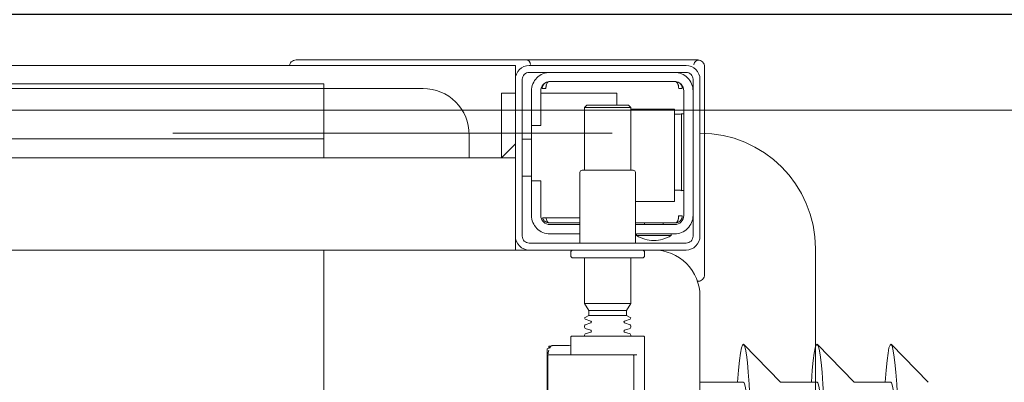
# Model space of a CAD drawing. Header units: millimetres. Extents: x 23192 to 177760, y -399809 to -79279.
# Tile 707 of 868: x 74519.68 to 74541.02, y -195401.49 to -195393.63. Entities that reach past the tile are written whole.
import ezdxf

# ---------------------------------------------------------------- set-up
doc = ezdxf.new("R2010")
doc.units = ezdxf.units.MM
doc.linetypes.add('CARKOVANA', pattern=[7.5, 5, -2.5])
doc.linetypes.add('HIDDEN2', pattern=[4.7625, 3.175, -1.5875])
doc.layers.get('0').update_dxf_attribs({"lineweight": 0})
doc.layers.add('!! 1_Wyburzenia', color=252, linetype='CARKOVANA', lineweight=13, true_color=0x696969)
for name, color, linetype, lineweight in [('!! 2 ZABUDOWA GK-MDF', 54, 'Continuous', 13), ('!! wymiary osi', 250, 'Continuous', 9), ('Dimension (ISO)', 7, 'Continuous', 25)]:
    doc.layers.add(name, color=color, linetype=linetype, lineweight=lineweight)
doc.layers.add('!! 2_WYBURZENIA DO REMONTU', color=7, linetype='Continuous', lineweight=0, true_color=0x4d4d4d, plot=False)
doc.layers.add('!!_@ wypos sanit nd', color=7, linetype='Continuous', lineweight=0, plot=False)
doc.styles.add('Note Text (ISO)', font='tahoma.ttf')
doc.styles.add('TXT', font='simplex.shx')
doc.dimstyles.new('Default (ISO)', dxfattribs={"dimscale": 5, "dimtxt": 5, "dimasz": 5, "dimexe": 3.175, "dimexo": 0, "dimgap": 0.762, "dimtad": 1, "dimdec": 0, "dimrnd": 1e-08, "dimzin": 0, "dimtxsty": 'Note Text (ISO)', "dimcen": 0.09, "dimdle": 10, "dimclrd": 256, "dimclre": 256, "dimclrt": 256, "dimazin": 0, "dimtfac": 0.70104, "dimtmove": 0, "dimatfit": 3, "dimfxl": 1, "dimtolj": 1, "dimtzin": 0, "dimlwd": -1, "dimlwe": -1, "dimarcsym": 0})
doc.dimstyles.new('DIM50', dxfattribs={"dimscale": 5, "dimtxt": 2.5, "dimasz": 1.5, "dimexe": 0, "dimexo": 0, "dimgap": 0.5, "dimtad": 1, "dimdec": 4, "dimrnd": 0.5, "dimdsep": 46, "dimtxsty": 'TXT', "dimblk1": 'TICK1', "dimblk2": 'TICK1', "dimsah": 1, "dimcen": 0, "dimse1": 1, "dimse2": 1, "dimclrd": 1, "dimclre": 7, "dimclrt": 9, "dimadec": 0, "dimazin": 0, "dimtfac": 1, "dimtdec": 4, "dimtmove": 2, "dimatfit": 3, "dimldrblk": 'TICK1', "dimfxl": 1, "dimtolj": 1, "dimarcsym": 0})

# ---------------------------------------------------------------- blocks, each defined once
blk = doc.blocks.new('A$Cff2eaf8b')
for points in [[(-0.188, 0.06265), (-0.188, -0.01362, 0.414214), (-0.1878, -0.01382), (-0.17545, -0.01382), (-0.1722, -0.01382, 0.414214), (-0.172, -0.01362), (-0.172, -0.00982)], [(-0.15993, -0.0325), (-0.17249, -0.0325, 0.405519), (-0.172, -0.032), (-0.172, -0.0313, 0.414214), (-0.1725, -0.0308), (-0.1875, -0.0308, 0.414214), (-0.188, -0.0313), (-0.188, -0.032, 0.405519), (-0.18751, -0.0325), (-0.19, -0.0325, -0.414214), (-0.2, -0.0225), (-0.2, 0.0575, -0.266001), (-0.19506, 0.06612)], [(-0.1857, -0.00202), (-0.1857, -0.00962), (-0.1857, -0.00202), (-0.18567, -0.00192), (-0.18559, -0.00184), (-0.17696, -0.00182), (-0.16725, -0.00182, -0.414214), (-0.16705, -0.00202), (-0.16705, -0.00962, -0.414214), (-0.16725, -0.00982), (-0.18543, -0.00982), (-0.18553, -0.00978), (-0.1856, -0.00962)], [(-0.185, -0.01382), (-0.185, -0.01406, -0.050055), (-0.18485, -0.01432), (-0.18364, -0.01473, -0.719897), (-0.18364, -0.01511), (-0.18485, -0.01552, -0.050055), (-0.185, -0.01578), (-0.185, -0.01606, -0.050055), (-0.18485, -0.01632), (-0.18364, -0.01673, -0.719897), (-0.18364, -0.01711), (-0.18485, -0.01752, -0.050055), (-0.185, -0.01778), (-0.1841, -0.0183), (-0.1841, -0.01936), (-0.185, -0.02092), (-0.185, -0.0308)], [(-0.175, -0.01382), (-0.175, -0.01406, 0.050055), (-0.17515, -0.01432), (-0.17636, -0.01473, 0.719897), (-0.17636, -0.01511), (-0.17515, -0.01552, 0.050055), (-0.175, -0.01578), (-0.175, -0.01606, 0.050055), (-0.17515, -0.01632), (-0.17636, -0.01673, 0.719897), (-0.17636, -0.01711), (-0.17515, -0.01752, 0.050055), (-0.175, -0.01778), (-0.1759, -0.0183), (-0.1759, -0.01936), (-0.175, -0.02092), (-0.175, -0.0308)], [(-0.20011, -0.02584, 0.091301), (-0.20056, -0.02614, 0.198909), (-0.20099, -0.02721)], [(-0.19945, -0.02578, 0.170835), (-0.20011, -0.02584)], [(-0.186, -0.034), (-0.186, -0.0493, 0.414214), (-0.1855, -0.0498), (-0.1745, -0.0498, 0.414214), (-0.174, -0.0493), (-0.174, -0.034)], [(-0.1985, -0.04, -0.414214), (-0.1945, -0.036), (-0.18625, -0.036), (-0.18625, -0.03562), (-0.19375, -0.03562), (-0.19375, -0.036)], [(-0.18625, -0.03562, 0.119096), (-0.19, -0.03454, 0.119096), (-0.19375, -0.03562)], [(-0.174, -0.036), (-0.1675, -0.036, -0.414214), (-0.1635, -0.04), (-0.16353, -0.0395)], [(-0.186, -0.038), (-0.1945, -0.038, 0.414214), (-0.1965, -0.04), (-0.1965, -0.067, 0.414214), (-0.1945, -0.069), (-0.1675, -0.069, 0.414214), (-0.1655, -0.067), (-0.1655, -0.0595), (-0.1635, -0.0595), (-0.1635, -0.04)], [(-0.1635, -0.0475), (-0.1655, -0.0475), (-0.1655, -0.04, 0.414214), (-0.1675, -0.038), (-0.174, -0.038)], [(-0.1945, -0.06193), (-0.19515, -0.06194), (-0.19542, -0.06194), (-0.1956, -0.06194), (-0.19567, -0.06194, 0.116465), (-0.19589, -0.062), (-0.19601, -0.06205), (-0.19601, -0.04535), (-0.19589, -0.0454, 0.116465), (-0.19567, -0.04546), (-0.19542, -0.04546), (-0.19515, -0.04546), (-0.1945, -0.04547)], [(-0.15, -0.0525), (-0.15, -0.0575, 0.414214), (-0.14, -0.0675), (-0.11847, -0.0675), (-0.11847, -0.0525)], [(-0.1675, -0.071, 0.414214), (-0.1635, -0.067), (-0.1635, -0.0595)], [(-0.1985, -0.067, 0.414214), (-0.1945, -0.071)], [(-0.20099, -0.0722, 0.198909), (-0.20056, -0.07326, 0.091301), (-0.20011, -0.07356)], [(-0.1633, -0.0727, 0.412536), (-0.1623, -0.0737), (-0.11251, -0.0737), (-0.11222, -0.07367), (-0.11194, -0.07358), (-0.11168, -0.07345), (-0.11145, -0.07326), (-0.11126, -0.07304), (-0.11112, -0.07278), (-0.11104, -0.0725)], [(-0.16237, -0.07369), (-0.1625, -0.07369), (-0.16269, -0.07369), (-0.16294, -0.07369), (-0.16323, -0.07369), (-0.16357, -0.07369), (-0.16393, -0.07369), (-0.16428, -0.07369), (-0.19771, -0.07369), (-0.19841, -0.07369), (-0.19903, -0.07369), (-0.19948, -0.07369), (-0.19961, -0.07369), (-0.19973, -0.07367), (-0.19984, -0.07365), (-0.20003, -0.07359, 0.517033), (-0.1987, -0.07266)]]:
    blk.add_lwpolyline(points, format="xyb")
for points in [[(-0.11847, -0.0325), (-0.11847, 0.0575), (0.11153, 0.0575), (0.11153, -0.0325)], [(-0.16688, -0.0007), (-0.16688, -0.01094), (-0.16692, -0.01107), (-0.16701, -0.01115), (-0.16725, -0.0112), (-0.16725, -0.01147), (-0.16728, -0.01157), (-0.16735, -0.01164), (-0.16746, -0.01168), (-0.16762, -0.01169), (-0.16775, -0.0117), (-0.16789, -0.01172), (-0.16797, -0.01179), (-0.16807, -0.01182), (-0.1682, -0.01182), (-0.17167, -0.01182), (-0.172, -0.01177)], [(-0.24945, -0.00383), (-0.24147, -0.01202)], [(-0.24136, -0.00387), (-0.23342, -0.00387), (-0.22548, -0.01202)], [(-0.22538, -0.00387), (-0.21743, -0.00387), (-0.2095, -0.01202)], [(-0.2, -0.00387), (-0.20939, -0.00387)], [(-0.18633, -0.00982), (-0.18551, -0.00982), (-0.18567, -0.00972), (-0.1857, -0.00962)], [(-0.16713, -0.01002), (-0.16714, -0.01028), (-0.16723, -0.01081)], [(-0.16738, -0.01122), (-0.16772, -0.01167), (-0.16829, -0.01182)], [(-0.1841, -0.0183), (-0.1759, -0.0183)], [(-0.175, -0.02092), (-0.185, -0.02092)], [(-0.1759, -0.01936), (-0.1841, -0.01936)], [(-0.20099, -0.02721), (-0.20099, -0.0722)], [(-0.20001, -0.0258), (-0.19988, -0.02576), (-0.19976, -0.02573), (-0.19963, -0.02571), (-0.19948, -0.02571)], [(-0.16, -0.0355), (-0.16, -0.0325), (0.16, -0.0325), (0.16, -0.0355)], [(-0.19478, -0.0384), (-0.186, -0.0384)], [(-0.192, -0.038), (-0.192, -0.0384)], [(-0.188, -0.038), (-0.188, -0.0384)], [(-0.16664, -0.0395), (-0.16666, -0.03934), (-0.16669, -0.03923), (-0.16672, -0.03912), (-0.16675, -0.03902), (-0.16679, -0.03892), (-0.16684, -0.03881), (-0.16689, -0.03872), (-0.16695, -0.03863), (-0.16702, -0.03855), (-0.1671, -0.03848), (-0.16718, -0.03843), (-0.16729, -0.0384), (-0.16718, -0.03841), (-0.16708, -0.03842), (-0.16696, -0.03845), (-0.16686, -0.03848), (-0.16677, -0.03851), (-0.16666, -0.03856), (-0.16657, -0.03861), (-0.16646, -0.03868), (-0.16636, -0.03876), (-0.16627, -0.03884), (-0.16618, -0.03894), (-0.1661, -0.03904), (-0.16603, -0.03915), (-0.16598, -0.03926), (-0.16593, -0.03938), (-0.16589, -0.0395), (-0.174, -0.0395)], [(-0.174, -0.0384), (-0.16722, -0.0384)], [(-0.16, -0.0485), (-0.16, -0.0365)], [(-0.185, -0.063), (-0.1945, -0.063), (-0.1945, -0.043), (-0.186, -0.043)], [(-0.19591, -0.04539), (-0.19602, -0.04539), (-0.19616, -0.04539), (-0.19632, -0.04539), (-0.1965, -0.04539)], [(-0.1615, -0.0485), (-0.1635, -0.0485)], [(-0.185, -0.0498), (-0.185, -0.06342), (-0.1845, -0.06392), (-0.1755, -0.06392), (-0.175, -0.06342), (-0.175, -0.0498)], [(0.16, -0.0555), (0.157, -0.0525), (0.16, -0.0525), (-0.16, -0.0525), (-0.157, -0.0525), (-0.16, -0.0555)], [(-0.157, -0.0525), (-0.157, -0.0665), (-0.16, -0.0665)], [(0.10602, -0.0525), (0.10602, -0.05658), (-0.11847, -0.05658)], [(-0.1615, -0.0565), (-0.1635, -0.0565)], [(-0.1965, -0.06201), (-0.19632, -0.06201), (-0.19616, -0.06201), (-0.19602, -0.06201), (-0.19591, -0.06201)], [(-0.175, -0.06342), (-0.185, -0.06342)], [(-0.182, -0.06392), (-0.182, -0.0665), (-0.1655, -0.0665)], [(-0.16636, -0.06865), (-0.16625, -0.06854), (-0.16619, -0.06847), (-0.16612, -0.06839), (-0.16606, -0.0683), (-0.16601, -0.0682), (-0.16596, -0.06811), (-0.16592, -0.06801), (-0.16589, -0.0679), (-0.16586, -0.0678), (-0.16584, -0.06769), (-0.16583, -0.06759), (-0.16583, -0.06749), (-0.16593, -0.0675), (-0.16607, -0.0675), (-0.1663, -0.0675), (-0.16641, -0.0675), (-0.16651, -0.0675), (-0.16661, -0.0675), (-0.16661, -0.0676), (-0.16662, -0.0677), (-0.16663, -0.0678), (-0.16664, -0.0679), (-0.16665, -0.068), (-0.16667, -0.06811), (-0.1667, -0.06821), (-0.16673, -0.06831), (-0.16676, -0.06841), (-0.1668, -0.06852), (-0.16685, -0.06862), (-0.1669, -0.06871), (-0.16697, -0.0688), (-0.16704, -0.06887), (-0.16712, -0.06893), (-0.16725, -0.069), (-0.19475, -0.069), (-0.19493, -0.0689), (-0.19501, -0.06882), (-0.19508, -0.06874), (-0.19513, -0.06865), (-0.19518, -0.06855), (-0.19522, -0.06846), (-0.19526, -0.06835), (-0.19529, -0.06825), (-0.19532, -0.06813), (-0.19534, -0.06803), (-0.19536, -0.06793), (-0.19537, -0.06783), (-0.19538, -0.06772), (-0.19539, -0.0676), (-0.19539, -0.0675), (-0.19617, -0.06751), (-0.19616, -0.06762), (-0.19615, -0.06772), (-0.19613, -0.06783), (-0.19611, -0.06793), (-0.19607, -0.06803), (-0.19603, -0.06813), (-0.19598, -0.06823), (-0.19593, -0.06832), (-0.19586, -0.06841), (-0.19579, -0.06849), (-0.19572, -0.06857), (-0.19563, -0.06865)], [(-0.03305, -0.0725), (-0.16, -0.0725), (-0.16, -0.0695)]]:
    blk.add_lwpolyline(points)
for points in [[(-0.2, -0.0695), (-0.2, -0.0355, -0.414214), (-0.197, -0.0325), (-0.163, -0.0325, -0.414214), (-0.16, -0.0355), (-0.16, -0.0695, -0.414214), (-0.163, -0.0725), (-0.197, -0.0725, -0.414214)], [(-0.1615, -0.0355), (-0.1615, -0.0695, -0.414214), (-0.163, -0.071), (-0.197, -0.071, -0.414214), (-0.1985, -0.0695), (-0.1985, -0.0355, -0.414214), (-0.197, -0.034), (-0.163, -0.034, -0.414214)]]:
    blk.add_lwpolyline(points, format="xyb", close=True)
for points in [[(-0.19467, -0.0384), (-0.19467, -0.0384), (-0.19467, -0.0384), (-0.19466, -0.0384), (-0.19466, -0.0384), (-0.19466, -0.0384), (-0.19466, -0.0384), (-0.19466, -0.0384), (-0.19466, -0.0384), (-0.19466, -0.0384), (-0.19466, -0.0384), (-0.19466, -0.0384), (-0.19466, -0.0384), (-0.19466, -0.0384), (-0.19466, -0.0384), (-0.19467, -0.0384), (-0.19467, -0.0384), (-0.19467, -0.0384), (-0.19467, -0.0384), (-0.19467, -0.0384), (-0.19468, -0.0384), (-0.19468, -0.0384), (-0.19468, -0.0384), (-0.19469, -0.0384), (-0.1947, -0.0384), (-0.19471, -0.0384), (-0.19471, -0.0384), (-0.19471, -0.0384), (-0.19471, -0.0384), (-0.19472, -0.0384), (-0.19472, -0.0384), (-0.19472, -0.0384), (-0.19472, -0.03841), (-0.19473, -0.03841), (-0.19473, -0.03841), (-0.19473, -0.03841), (-0.19473, -0.03841), (-0.19473, -0.03841), (-0.19474, -0.03841), (-0.19474, -0.03841), (-0.19474, -0.03841), (-0.19474, -0.03841), (-0.19474, -0.03841), (-0.19474, -0.03841), (-0.19475, -0.03841), (-0.19475, -0.03841), (-0.19475, -0.03841), (-0.19475, -0.03841), (-0.19476, -0.03841), (-0.19476, -0.03841), (-0.19476, -0.03841), (-0.19476, -0.03841), (-0.19477, -0.03842), (-0.19477, -0.03842), (-0.19477, -0.03842), (-0.19478, -0.03842), (-0.19479, -0.03842), (-0.19479, -0.03842), (-0.1948, -0.03843), (-0.19481, -0.03843), (-0.19481, -0.03843), (-0.19482, -0.03844), (-0.19483, -0.03844), (-0.19484, -0.03844), (-0.19484, -0.03845), (-0.19485, -0.03845), (-0.19486, -0.03845), (-0.19486, -0.03846), (-0.19487, -0.03846), (-0.19488, -0.03847), (-0.19489, -0.03847), (-0.19489, -0.03848), (-0.1949, -0.03848), (-0.19491, -0.03849), (-0.19491, -0.03849), (-0.19492, -0.0385), (-0.19493, -0.0385), (-0.19493, -0.03851), (-0.19494, -0.03851), (-0.19495, -0.03852), (-0.19495, -0.03852), (-0.19496, -0.03853), (-0.19497, -0.03854), (-0.19497, -0.03854), (-0.19498, -0.03855), (-0.19499, -0.03856), (-0.19499, -0.03856), (-0.195, -0.03857), (-0.19501, -0.03858), (-0.19501, -0.03859), (-0.19502, -0.03859), (-0.19503, -0.0386), (-0.19503, -0.03861), (-0.19504, -0.03862), (-0.19505, -0.03862), (-0.19505, -0.03863), (-0.19506, -0.03864), (-0.19507, -0.03865), (-0.19507, -0.03866), (-0.19508, -0.03867), (-0.19508, -0.03868), (-0.19509, -0.03869), (-0.1951, -0.03869), (-0.1951, -0.0387), (-0.19511, -0.03871), (-0.19511, -0.03872), (-0.19512, -0.03873), (-0.19512, -0.03874), (-0.19513, -0.03875), (-0.19514, -0.03876), (-0.19514, -0.03877), (-0.19515, -0.03878), (-0.19515, -0.03879), (-0.19516, -0.0388), (-0.19516, -0.03881), (-0.19517, -0.03882), (-0.19517, -0.03884), (-0.19518, -0.03885), (-0.19518, -0.03886), (-0.19519, -0.03887), (-0.1952, -0.03888), (-0.1952, -0.03889), (-0.19521, -0.0389), (-0.19521, -0.03891), (-0.19521, -0.03893), (-0.19522, -0.03894), (-0.19522, -0.03895), (-0.19523, -0.03896), (-0.19523, -0.03897), (-0.19524, -0.03899), (-0.19524, -0.039), (-0.19525, -0.03901), (-0.19525, -0.03902), (-0.19526, -0.03905), (-0.19527, -0.03907), (-0.19528, -0.0391), (-0.19528, -0.03912), (-0.19529, -0.03915), (-0.1953, -0.03918), (-0.19531, -0.0392), (-0.19531, -0.03923), (-0.19532, -0.03926), (-0.19532, -0.03928), (-0.19533, -0.03931), (-0.19533, -0.03933), (-0.19534, -0.03936), (-0.19534, -0.03939), (-0.19535, -0.03941), (-0.19535, -0.03944), (-0.19536, -0.03947), (-0.19536, -0.03949), (-0.19536, -0.03952), (-0.19537, -0.03955), (-0.19537, -0.03957), (-0.19537, -0.0396), (-0.19537, -0.03961), (-0.19537, -0.03962), (-0.19538, -0.03963), (-0.19538, -0.03963), (-0.19538, -0.03964), (-0.19538, -0.03965), (-0.19538, -0.03965), (-0.19538, -0.03966), (-0.19538, -0.03966), (-0.19538, -0.03967), (-0.19538, -0.03967), (-0.19538, -0.03968), (-0.19538, -0.03969), (-0.19538, -0.03969), (-0.19538, -0.0397), (-0.19538, -0.0397), (-0.19538, -0.0397), (-0.19538, -0.03971), (-0.19538, -0.03971), (-0.19538, -0.03972), (-0.19538, -0.03972), (-0.19538, -0.03972), (-0.19538, -0.03973), (-0.19538, -0.03973), (-0.19538, -0.03973), (-0.19538, -0.03974), (-0.19538, -0.03974), (-0.19538, -0.03974), (-0.19538, -0.03974), (-0.19538, -0.03975), (-0.19538, -0.03975), (-0.19538, -0.03975), (-0.19538, -0.03976), (-0.19538, -0.03976), (-0.19538, -0.03977), (-0.19538, -0.03977), (-0.19539, -0.03978), (-0.19539, -0.03978), (-0.19539, -0.03979), (-0.19539, -0.03979), (-0.19539, -0.03979), (-0.19539, -0.0398), (-0.19539, -0.0398), (-0.19539, -0.03981), (-0.19539, -0.03981), (-0.19539, -0.03982), (-0.19538, -0.03982), (-0.19538, -0.03983), (-0.19538, -0.03983), (-0.19538, -0.03984), (-0.19538, -0.03984), (-0.19538, -0.03984), (-0.19538, -0.03985), (-0.19538, -0.03986), (-0.19538, -0.03986), (-0.19538, -0.03987), (-0.19538, -0.03987), (-0.19538, -0.03987), (-0.19538, -0.03988), (-0.19538, -0.03988), (-0.19538, -0.03989), (-0.19538, -0.03989), (-0.19538, -0.03989), (-0.19538, -0.03989), (-0.19538, -0.0399), (-0.19538, -0.0399), (-0.19539, -0.0399), (-0.19539, -0.0399), (-0.19539, -0.0399), (-0.19539, -0.0399), (-0.19539, -0.0399), (-0.19539, -0.03991), (-0.1954, -0.03991), (-0.1954, -0.03991), (-0.1954, -0.03991), (-0.1954, -0.03991), (-0.1954, -0.03991), (-0.19541, -0.03991), (-0.19541, -0.03991), (-0.19542, -0.03991), (-0.19542, -0.03991), (-0.19543, -0.0399), (-0.19544, -0.0399), (-0.19545, -0.0399), (-0.19545, -0.0399), (-0.19546, -0.0399), (-0.19546, -0.0399), (-0.19547, -0.0399), (-0.19547, -0.0399), (-0.19548, -0.0399), (-0.19549, -0.0399), (-0.1955, -0.0399), (-0.1955, -0.0399), (-0.19551, -0.0399), (-0.19552, -0.0399), (-0.19553, -0.0399), (-0.19554, -0.0399), (-0.19555, -0.0399), (-0.19556, -0.0399), (-0.19557, -0.0399), (-0.19558, -0.0399), (-0.19559, -0.0399), (-0.19561, -0.0399), (-0.19564, -0.0399), (-0.19566, -0.0399), (-0.19568, -0.0399), (-0.1957, -0.0399), (-0.19574, -0.0399), (-0.19576, -0.0399), (-0.19578, -0.0399), (-0.19595, -0.0399), (-0.19596, -0.0399), (-0.19598, -0.0399), (-0.19599, -0.0399), (-0.19601, -0.0399), (-0.19602, -0.0399), (-0.19603, -0.0399), (-0.19604, -0.0399), (-0.19605, -0.0399), (-0.19606, -0.0399), (-0.19607, -0.0399), (-0.19608, -0.0399), (-0.19609, -0.0399), (-0.1961, -0.0399), (-0.19611, -0.0399), (-0.19612, -0.0399), (-0.19613, -0.03989), (-0.19614, -0.03989), (-0.19614, -0.03989), (-0.19615, -0.03989), (-0.19615, -0.03989), (-0.19615, -0.03989), (-0.19615, -0.03989), (-0.19616, -0.03989), (-0.19616, -0.03989), (-0.19616, -0.03989), (-0.19616, -0.0399), (-0.19616, -0.0399), (-0.19616, -0.0399), (-0.19616, -0.0399), (-0.19616, -0.0399), (-0.19617, -0.0399), (-0.19617, -0.03991), (-0.19617, -0.03991), (-0.19617, -0.03991), (-0.19617, -0.03991), (-0.19617, -0.03991), (-0.19617, -0.03991), (-0.19617, -0.03991), (-0.19617, -0.03991), (-0.19617, -0.03991), (-0.19617, -0.03991), (-0.19617, -0.0399), (-0.19617, -0.0399), (-0.19617, -0.0399), (-0.19617, -0.03989), (-0.19617, -0.03989), (-0.19617, -0.03989), (-0.19617, -0.03988), (-0.19617, -0.03987), (-0.19617, -0.03986), (-0.19617, -0.03985), (-0.19617, -0.03984), (-0.19617, -0.03984), (-0.19617, -0.03984), (-0.19617, -0.03983), (-0.19617, -0.03983), (-0.19617, -0.03982), (-0.19617, -0.03982), (-0.19617, -0.03981), (-0.19616, -0.0398), (-0.19616, -0.03979), (-0.19616, -0.03979), (-0.19616, -0.03978), (-0.19616, -0.03978), (-0.19616, -0.03977), (-0.19616, -0.03977), (-0.19616, -0.03977), (-0.19616, -0.03976), (-0.19616, -0.03976), (-0.19616, -0.03975), (-0.19616, -0.03975), (-0.19616, -0.03974), (-0.19616, -0.03974), (-0.19616, -0.03973), (-0.19616, -0.03973), (-0.19616, -0.03972), (-0.19616, -0.03972), (-0.19616, -0.03972), (-0.19616, -0.03972), (-0.19616, -0.03971), (-0.19616, -0.03971), (-0.19616, -0.0397), (-0.19615, -0.0397), (-0.19615, -0.0397), (-0.19615, -0.03969), (-0.19615, -0.03969), (-0.19615, -0.03968), (-0.19615, -0.03967), (-0.19615, -0.03967), (-0.19615, -0.03966), (-0.19615, -0.03966), (-0.19615, -0.03965), (-0.19615, -0.03964), (-0.19614, -0.03964), (-0.19614, -0.03963), (-0.19614, -0.03962), (-0.19614, -0.03962), (-0.19614, -0.03961), (-0.19614, -0.0396), (-0.19614, -0.03959), (-0.19613, -0.03958), (-0.19613, -0.03958), (-0.19613, -0.03957), (-0.19613, -0.03955), (-0.19612, -0.03954), (-0.19612, -0.03952), (-0.19611, -0.0395), (-0.19611, -0.03949), (-0.1961, -0.03947), (-0.1961, -0.03945), (-0.19609, -0.03944), (-0.19609, -0.03942), (-0.19608, -0.03941), (-0.19608, -0.03939), (-0.19607, -0.03937), (-0.19607, -0.03936), (-0.19606, -0.03934), (-0.19605, -0.03933), (-0.19605, -0.03931), (-0.19604, -0.0393), (-0.19603, -0.03928), (-0.19603, -0.03927), (-0.19602, -0.03925), (-0.19601, -0.03923), (-0.196, -0.03922), (-0.196, -0.0392), (-0.19599, -0.03919), (-0.19598, -0.03918), (-0.19597, -0.03916), (-0.19596, -0.03915), (-0.19596, -0.03913), (-0.19595, -0.03912), (-0.19594, -0.0391), (-0.19593, -0.03909), (-0.19592, -0.03907), (-0.19591, -0.03906), (-0.1959, -0.03905), (-0.19589, -0.03903), (-0.19588, -0.03902), (-0.19587, -0.03901), (-0.19586, -0.03899), (-0.19585, -0.03898), (-0.19584, -0.03897), (-0.19583, -0.03895), (-0.19582, -0.03894), (-0.19581, -0.03893), (-0.1958, -0.03891), (-0.19579, -0.0389), (-0.19577, -0.03889), (-0.19576, -0.03888), (-0.19575, -0.03886), (-0.19574, -0.03885), (-0.19573, -0.03884), (-0.19572, -0.03883), (-0.1957, -0.03882), (-0.19569, -0.0388), (-0.19568, -0.03879), (-0.19567, -0.03878), (-0.19565, -0.03877), (-0.19564, -0.03876), (-0.19563, -0.03875), (-0.19562, -0.03874), (-0.1956, -0.03873), (-0.19559, -0.03872), (-0.19558, -0.03871), (-0.19556, -0.0387), (-0.19555, -0.03869), (-0.19554, -0.03868), (-0.19552, -0.03867), (-0.19551, -0.03866), (-0.19549, -0.03865), (-0.19548, -0.03864), (-0.19547, -0.03863), (-0.19545, -0.03862), (-0.19544, -0.03861), (-0.19542, -0.0386), (-0.19541, -0.0386), (-0.19539, -0.03859), (-0.19538, -0.03858), (-0.19536, -0.03857), (-0.19535, -0.03856), (-0.19533, -0.03856), (-0.19532, -0.03855), (-0.1953, -0.03854), (-0.19529, -0.03853), (-0.19527, -0.03853), (-0.19526, -0.03852), (-0.19524, -0.03851), (-0.19522, -0.03851), (-0.19521, -0.0385), (-0.19519, -0.0385), (-0.19518, -0.03849), (-0.19516, -0.03848), (-0.19515, -0.03848), (-0.19513, -0.03847), (-0.19511, -0.03847), (-0.1951, -0.03846), (-0.19508, -0.03846), (-0.19506, -0.03845), (-0.19505, -0.03845), (-0.19503, -0.03845), (-0.19502, -0.03844), (-0.195, -0.03844), (-0.19498, -0.03843), (-0.19497, -0.03843), (-0.19495, -0.03843), (-0.19493, -0.03842), (-0.19492, -0.03842), (-0.19491, -0.03842), (-0.1949, -0.03842), (-0.19489, -0.03842), (-0.19488, -0.03842), (-0.19487, -0.03841), (-0.19486, -0.03841), (-0.19485, -0.03841), (-0.19484, -0.03841), (-0.19483, -0.03841), (-0.19481, -0.03841), (-0.1948, -0.03841), (-0.19479, -0.03841), (-0.19479, -0.03841), (-0.19478, -0.03841), (-0.19478, -0.0384), (-0.19477, -0.0384), (-0.19477, -0.0384), (-0.19476, -0.0384), (-0.19475, -0.0384), (-0.19474, -0.0384), (-0.19474, -0.0384), (-0.19473, -0.0384), (-0.19473, -0.0384), (-0.19471, -0.0384), (-0.19471, -0.0384), (-0.1947, -0.0384), (-0.1947, -0.0384), (-0.19469, -0.0384), (-0.19469, -0.0384), (-0.19469, -0.0384), (-0.19469, -0.0384), (-0.19468, -0.0384), (-0.19468, -0.0384), (-0.19468, -0.0384), (-0.19468, -0.0384), (-0.19467, -0.0384), (-0.19467, -0.0384), (-0.19467, -0.0384)], [(-0.11847, -0.0685), (0.11153, -0.0685), (0.11153, -0.0675), (-0.11847, -0.0675)]]:
    blk.add_lwpolyline(points, close=True)
for centre, major_axis, ratio, start_param, end_param in [((-0.24136, 0.04363), (0, 0.0557), 0.04256, 0.705617, 3.691026), ((-0.22538, 0.04363), (0, 0.0557), 0.04256, 0.705617, 3.691026), ((-0.20939, 0.04363), (0, 0.0557), 0.04256, 0.705617, 3.691026), ((-0.24136, 0.04363), (0, 0.0475), 0.04256, 0.705617, 3.141593), ((-0.22538, 0.04363), (0, 0.0475), 0.04256, 0.705617, 3.141593), ((-0.20939, 0.04363), (0, 0.0475), 0.04256, 0.705617, 3.141593), ((-0.16763, -0.01149), (0.000004, -0.0002), 0.133184, 6.278107, 6.278112), ((-0.16723, -0.011), (0.000013, -0.0002), 0.223, 6.276731, 6.276777)]:
    blk.add_ellipse(centre, major_axis=major_axis, ratio=ratio, start_param=start_param, end_param=end_param)
blk = doc.blocks.new('*D1419')
at = {"layer": 'DEFPOINTS', "color": 0, "transparency": 16777216}
for p in [(-689.76, 120.19), (510.24, 120.19), (510.24, 18.75)]:
    blk.add_point(p, dxfattribs=at)
at = {"layer": 'Dimension (ISO)', "transparency": 16777216}
for p, q in [((-689.76, 120.19), (-689.76, 2.88)), ((510.24, 120.19), (510.24, 2.88)), ((-664.76, 18.75), (485.24, 18.75))]:
    blk.add_line(p, q, dxfattribs=at)
for points in [[(-664.76, 22.92), (-664.76, 14.58), (-689.76, 18.75)], [(485.24, 22.92), (485.24, 14.58), (510.24, 18.75)]]:
    blk.add_solid(points, dxfattribs=at)
at = {"layer": 'Dimension (ISO)', "lineweight": 9, "transparency": 16777216, "insert": (-160.63, 48.6), "char_height": 25, "attachment_point": 1, "style": 'Note Text (ISO)'}
blk.add_mtext('\\A1;1200', dxfattribs=at)
blk = doc.blocks.new('TICK1')
at = {"color": 0}
for p, q in [((0, -1.4), (0, 1.4)), ((0, 0), (-1, 0))]:
    blk.add_line(p, q, dxfattribs=at)
at = {"color": 2}
blk.add_line((-1, -1), (1, 1), dxfattribs=at)
blk = doc.blocks.new('*D4223')
at = {"layer": '!! wymiary osi', "color": 1, "lineweight": -2, "transparency": 16777216}
blk.add_line((74736.923, -195393.519), (74451.923, -195393.519), dxfattribs=at)
at = {"layer": 'DEFPOINTS', "color": 0, "transparency": 16777216}
for p in [(74444.423, -195393.519), (74744.423, -195403.588), (74444.423, -195413.588)]:
    blk.add_point(p, dxfattribs=at)
at = {"layer": '!! wymiary osi', "color": 1, "lineweight": -2, "transparency": 16777216, "xscale": 7.5, "yscale": 7.5, "zscale": 7.5, "rotation": 180}
blk.add_blockref('TICK1', (74444.423, -195393.519), dxfattribs=at)
at = {"layer": '!! wymiary osi', "color": 1, "lineweight": -2, "transparency": 16777216, "xscale": 7.5, "yscale": 7.5, "zscale": 7.5}
blk.add_blockref('TICK1', (74744.423, -195393.519), dxfattribs=at)
at = {"layer": '!! wymiary osi', "color": 9, "transparency": 16777216, "insert": (74594.423, -195384.769), "char_height": 12.5, "attachment_point": 5, "style": 'TXT'}
blk.add_mtext('\\A1;300', dxfattribs=at)
blk = doc.blocks.new('*D4225')
at = {"layer": '!! wymiary osi', "color": 1, "lineweight": -2, "transparency": 16777216}
for p, q in [((74480.307, -195406.088), (74480.307, -195398.588)), ((74480.307, -195413.588), (74480.307, -195425.588)), ((74480.307, -195433.088), (74480.307, -195440.588))]:
    blk.add_line(p, q, dxfattribs=at)
at = {"layer": 'DEFPOINTS', "color": 0, "transparency": 16777216}
for p in [(74444.423, -195413.588), (74480.307, -195425.588), (74554.423, -195425.588)]:
    blk.add_point(p, dxfattribs=at)
at = {"layer": '!! wymiary osi', "color": 1, "lineweight": -2, "transparency": 16777216, "xscale": 7.5, "yscale": 7.5, "zscale": 7.5}
for p, rotation in [((74480.307, -195413.588), 270), ((74480.307, -195425.588), 90)]:
    blk.add_blockref('TICK1', p, dxfattribs=dict(at, rotation=rotation))
at = {"layer": '!! wymiary osi', "color": 9, "transparency": 16777216, "insert": (74470.307, -195419.588), "char_height": 12.5, "attachment_point": 5, "rotation": 270, "style": 'TXT'}
blk.add_mtext('\\A1;12', dxfattribs=at)
blk = doc.blocks.new('A$C11ef928a')
at = {"layer": 'Dimension (ISO)', "lineweight": 9}
dim = blk.add_linear_dim(base=(510.24, 18.75), p1=(-689.76, 120.19), p2=(510.24, 120.19), angle=180, dimstyle='Default (ISO)', override={"dimdec": 0, "dimlfac": 1, "dimtp": 0, "dimtm": 0, "dimtdec": 2, "dimtofl": 0, "dimatfit": 1}, dxfattribs=at)
dim.commit()
dim.dimension.update_dxf_attribs({"geometry": '*D1419', "text_midpoint": (-125.68, 18.75), "dimtype": 128})

msp = doc.modelspace()

# ---------------------------------------------------------------- linework, layer by layer
at = {"layer": '!! 1_Wyburzenia', "linetype": 'HIDDEN2', "ltscale": 3}
msp.add_line((74494.42327, -195396.0883), (74534.42327, -195396.0883), dxfattribs=at)
at = {"layer": '!! 2 ZABUDOWA GK-MDF'}
msp.add_lwpolyline([(74470.42327, -195395.5883), (74554.42327, -195395.5883)], dxfattribs=at)
at = {"layer": '!! 2_WYBURZENIA DO REMONTU', "linetype": 'HIDDEN2', "ltscale": 3}
msp.add_line((74536.92327, -195398.5883), (74536.92327, -195411.0883), dxfattribs=at)
msp.add_arc((74534.42327, -195398.5883), 2.5, 0, 90, dxfattribs=at)

# ---------------------------------------------------------------- block references
at = {"layer": '!!_@ wypos sanit nd', "xscale": 100, "yscale": 100, "zscale": 100, "rotation": 180}
msp.add_blockref('A$Cff2eaf8b', (74514.4231, -195401.87226), dxfattribs=at)
at = {"xscale": -0.1, "yscale": 0.1, "zscale": 0.1, "rotation": 90}
msp.add_blockref('A$C11ef928a', (82225.12684, -195364.3052), dxfattribs=at)

# ---------------------------------------------------------------- dimensions: what is measured, and where the dimension line sits
at = {"layer": '!! wymiary osi'}
dim = msp.add_linear_dim(base=(74444.42327, -195393.51908), p1=(74744.42327, -195403.5883), p2=(74444.42327, -195413.5883), dimstyle='DIM50', dxfattribs=at)
dim.commit()
dim.dimension.update_dxf_attribs({"geometry": '*D4223', "text_midpoint": (74594.42327, -195384.76908)})
dim = msp.add_linear_dim(base=(74480.30706, -195425.5883), p1=(74444.42327, -195413.5883), p2=(74554.42327, -195425.5883), angle=270, dimstyle='DIM50', dxfattribs=at)
dim.commit()
dim.dimension.update_dxf_attribs({"geometry": '*D4225', "text_midpoint": (74470.30706, -195419.5883)})

doc.saveas('drawing.dxf')
